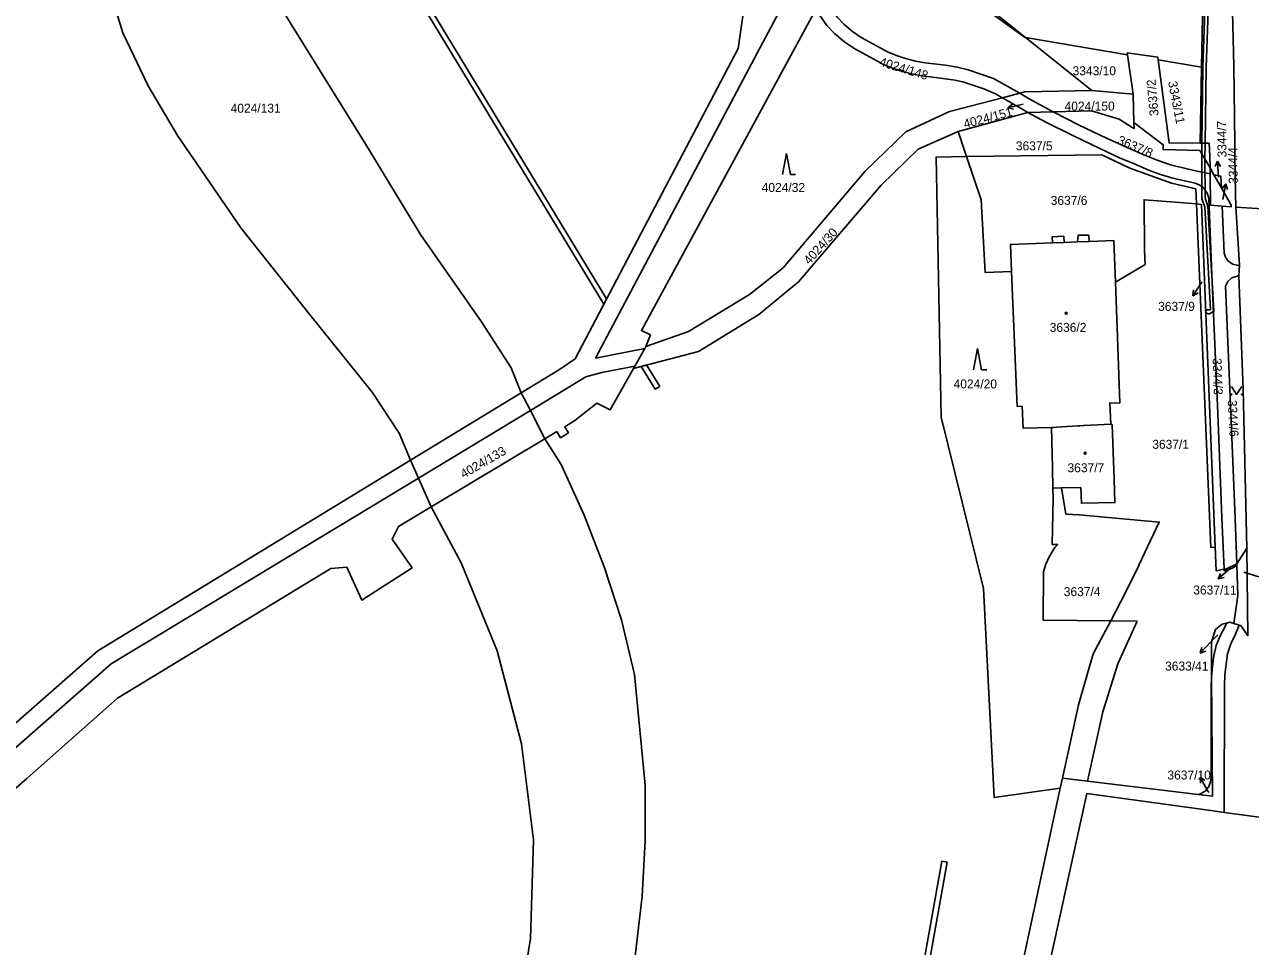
# Model space of a CAD drawing. Extents: x -869103 to -863415, y -1015889 to -1012477.
# Drawn here: x -867575.7 to -867343.5, y -1014372.7 to -1014198.2 of the extents above; entities that cross this region are included whole.
import ezdxf

# ---------------------------------------------------------------- set-up
doc = ezdxf.new("R2010")
doc.units = 0
for name, color, linetype in [('Hranice parcel', 7, 'Continuous'), ('Parcelní čísla', 7, 'Continuous'), ('Pop  PČ popisy', 7, 'Continuous'), ('Vnitřní kresba', 7, 'Continuous'), ('Věcná břemena k části', 7, 'Continuous'), ('Značky budov', 7, 'Continuous'), ('Značky kultur', 7, 'Continuous')]:
    doc.layers.add(name, color=color, linetype=linetype)

msp = doc.modelspace()

# ---------------------------------------------------------------- linework, layer by layer
at = {"layer": 'Hranice parcel'}
for p, q in [((-867386.08, -1014200.63), (-867478.76, -1014126.47)), ((-867386.08, -1014200.63), (-867373.51, -1014210.69)), ((-867386.08, -1014200.63), (-867366.76, -1014203.91)), ((-867366.81, -1014203.54), (-867366.76, -1014203.91)), ((-867366.76, -1014203.91), (-867365.7, -1014211.36)), ((-867360.98, -1014204.89), (-867352.76, -1014206.28)), ((-867353.02, -1014220.62), (-867352.76, -1014206.28)), ((-867387.19, -1014211.2), (-867390.45, -1014212.05)), ((-867373.51, -1014210.69), (-867365.7, -1014211.36)), ((-867365.7, -1014211.36), (-867365.56, -1014216.74)), ((-867385.64, -1014214.86), (-867398.84, -1014218.41)), ((-867380.85, -1014214.72), (-867385.64, -1014214.86)), ((-867397.24, -1014223.15), (-867398.84, -1014218.41)), ((-867351.14, -1014225.33), (-867353.05, -1014222)), ((-867351.14, -1014225.33), (-867351.18, -1014223.11)), ((-867351.14, -1014225.33), (-867350.4, -1014226.62)), ((-867351.14, -1014225.33), (-867351.12, -1014226.46)), ((-867348.99, -1014229.1), (-867350.4, -1014226.62)), ((-867353.84, -1014229.31), (-867353.72, -1014232.15)), ((-867348.99, -1014229.1), (-867347.13, -1014232.35)), ((-867346.35, -1014230.23), (-867346.25, -1014232.75)), ((-867345.58, -1014243.77), (-867346.25, -1014232.75)), ((-867346.25, -1014232.75), (-867335.51, -1014233.4)), ((-867369.04, -1014246.95), (-867369.34, -1014239.05)), ((-867345.72, -1014245.78), (-867345.58, -1014243.77)), ((-867369.04, -1014246.95), (-867368.64, -1014257.38)), ((-867502.56, -1014280.67), (-867481.6, -1014267.89)), ((-867474.83, -1014275.23), (-867477.13, -1014276.61)), ((-867498.66, -1014289.5), (-867477.13, -1014276.61)), ((-867379.26, -1014285.91), (-867380.91, -1014285.95)), ((-867375.63, -1014285.82), (-867379.26, -1014285.91)), ((-867344.16, -1014297.34), (-867346.05, -1014300.28)), ((-867346.05, -1014300.28), (-867346.04, -1014300.55)), ((-867368.08, -1014307.54), (-867369.96, -1014311.08)), ((-867382.78, -1014310.93), (-867369.96, -1014311.08)), ((-867345.63, -1014311.89), (-867346.64, -1014311.57)), ((-867376.07, -1014326.97), (-867379.08, -1014340.88)), ((-867379.5, -1014342.8), (-867379.08, -1014340.88)), ((-867424.05, -1014548.57), (-867379.5, -1014342.8)), ((-867348.47, -1014347.35), (-867340.41, -1014348.45))]:
    msp.add_line(p, q, dxfattribs=at)
for points in [[(-867404.89, -1014051.86), (-867402.36, -1014053.44), (-867399.28, -1014056.41), (-867372.84, -1014085), (-867354.01, -1014105.52), (-867350.75, -1014110.43), (-867348.88, -1014115.78), (-867346.67, -1014206.09), (-867346.48, -1014220.64), (-867346.45, -1014223), (-867346.35, -1014230.23)], [(-867352.76, -1014206.28), (-867352.37, -1014187.12), (-867351.7, -1014113.57)], [(-867537.08, -1014122.55), (-867526.93, -1014129.13), (-867524.63, -1014127.68), (-867442.73, -1014183.11), (-867440.53, -1014188.89), (-867439.16, -1014193.45), (-867440.52, -1014202.71), (-867471.4, -1014261.46), (-867474.34, -1014263.47), (-867481.6, -1014267.89)], [(-867386.08, -1014200.63), (-867386.28, -1014200.6), (-867482.2, -1014131.44)], [(-867502.56, -1014280.67), (-867504.7, -1014275.53), (-867509.85, -1014267.78), (-867522.04, -1014252.61), (-867534.73, -1014236.65), (-867546.69, -1014219.21), (-867552.23, -1014209.78), (-867557.06, -1014199.75), (-867560.36, -1014189.03), (-867562.1, -1014178.07), (-867565.66, -1014167.97), (-867569.88, -1014157.98), (-867571.16, -1014146.76), (-867568.52, -1014141.55), (-867564.77, -1014137.89), (-867561.23, -1014136.21), (-867561.09, -1014136.19)], [(-867531.69, -1014149.02), (-867530.66, -1014167.35), (-867530.58, -1014177.34), (-867529.41, -1014187.05), (-867526.41, -1014196.08), (-867511.03, -1014220.87), (-867500.69, -1014237.91), (-867489.12, -1014254.46), (-867483.53, -1014263.16), (-867481.6, -1014267.89)], [(-867423.14, -1014186.86), (-867421.08, -1014188.04), (-867423.73, -1014192.28), (-867423.75, -1014193.09), (-867423.57, -1014194), (-867422.99, -1014195.16), (-867421.78, -1014196.78), (-867420.41, -1014198.2), (-867418.83, -1014199.49), (-867417.19, -1014200.61), (-867417.07, -1014200.7), (-867412.24, -1014203.37), (-867410.53, -1014204.05), (-867408.83, -1014204.62), (-867406.95, -1014205.13), (-867405.09, -1014205.45), (-867401.27, -1014205.89), (-867399.03, -1014206.24), (-867396.98, -1014206.73), (-867392.17, -1014208.37), (-867387.19, -1014211.2)], [(-867457.97, -1014259.12), (-867457.14, -1014256.96), (-867458.82, -1014256.14), (-867425.77, -1014195.2)], [(-867390.45, -1014212.05), (-867390.81, -1014211.85), (-867391.67, -1014211.39), (-867393.98, -1014210.37), (-867397.78, -1014209.1), (-867399.44, -1014208.7), (-867401.72, -1014208.37), (-867405.65, -1014207.87), (-867407.64, -1014207.52), (-867409.56, -1014207), (-867411.45, -1014206.36), (-867413.32, -1014205.62), (-867413.42, -1014205.5), (-867418.26, -1014202.82), (-867418.39, -1014202.8), (-867420.29, -1014201.51), (-867422.26, -1014199.89), (-867423.71, -1014198.36), (-867425.2, -1014196.3), (-867425.77, -1014195.2)], [(-867360.98, -1014204.89), (-867361.05, -1014204.35), (-867366.81, -1014203.54)], [(-867353.02, -1014220.62), (-867358.9, -1014220.6), (-867360.98, -1014204.89)], [(-867387.19, -1014211.2), (-867386.2, -1014210.94), (-867373.51, -1014210.69)], [(-867387.19, -1014211.2), (-867385.5, -1014212.16), (-867381.12, -1014214.58), (-867380.85, -1014214.72)], [(-867390.45, -1014212.05), (-867400.46, -1014214.67), (-867408.74, -1014218.52), (-867416.47, -1014225.96), (-867432.02, -1014244.22), (-867438.36, -1014249.29), (-867449.89, -1014256.31), (-867457.97, -1014259.12)], [(-867385.64, -1014214.86), (-867386.47, -1014214.31), (-867390.45, -1014212.05)], [(-867385.64, -1014214.86), (-867382.13, -1014216.71), (-867377.16, -1014219.2), (-867372.01, -1014221.66), (-867368.17, -1014223.45), (-867366.09, -1014224.33), (-867362.64, -1014225.79), (-867360.51, -1014226.58), (-867358.2, -1014227.27), (-867353.98, -1014228.22), (-867353.05, -1014228.58), (-867352.25, -1014229.23), (-867351.69, -1014230.09), (-867351.39, -1014231.06), (-867350.8, -1014245.55), (-867349.7, -1014271.84), (-867348.9, -1014291.5), (-867348.5, -1014301.31)], [(-867365.56, -1014216.74), (-867365.53, -1014217.89), (-867365.87, -1014217.69), (-867368.38, -1014216.1), (-867373.6, -1014214.5), (-867380.85, -1014214.72)], [(-867351.12, -1014226.46), (-867353.6, -1014225.92), (-867357.65, -1014224.99), (-867358.62, -1014224.72), (-867361.18, -1014223.86), (-867363.66, -1014222.85), (-867366.81, -1014221.44), (-867370.77, -1014219.68), (-867375.92, -1014217.2), (-867380.85, -1014214.72)], [(-867353.05, -1014222), (-867360.04, -1014221.86), (-867360.02, -1014220.95), (-867365.56, -1014216.74)], [(-867398.84, -1014218.41), (-867406.45, -1014221.78), (-867413.43, -1014228.62), (-867429.06, -1014246.92), (-867436.57, -1014253.08), (-867448.04, -1014260.06), (-867460.33, -1014263.29)], [(-867351.18, -1014223.11), (-867351.33, -1014220.62), (-867353.02, -1014220.62)], [(-867397.24, -1014223.15), (-867371.62, -1014222.88), (-867366.31, -1014225.37), (-867358.44, -1014228.21), (-867353.84, -1014229.31)], [(-867397.24, -1014223.15), (-867403.02, -1014223.26), (-867402.08, -1014272.53), (-867394.07, -1014304.98), (-867392.03, -1014344.54), (-867379.5, -1014342.8)], [(-867388.73, -1014244.95), (-867393.72, -1014245.13), (-867394.46, -1014231.38), (-867397.24, -1014223.15)], [(-867348.84, -1014232.54), (-867351.03, -1014232.37), (-867351.12, -1014226.46)], [(-867350.4, -1014226.62), (-867349.08, -1014226.91), (-867348.99, -1014229.1)], [(-867353.72, -1014232.15), (-867357.72, -1014231.83), (-867363.65, -1014231.35), (-867363.54, -1014240.89), (-867363.43, -1014243.6), (-867369.04, -1014246.95)], [(-867350.17, -1014297.15), (-867351.02, -1014297.18), (-867353.72, -1014232.15)], [(-867353.72, -1014232.15), (-867352.79, -1014232.23), (-867350.17, -1014297.15)], [(-867347.13, -1014232.35), (-867347.13, -1014232.68), (-867348.84, -1014232.54)], [(-867348.84, -1014232.54), (-867348.47, -1014241.48), (-867348.22, -1014242.24), (-867347.7, -1014242.99), (-867346.86, -1014243.54), (-867345.73, -1014243.79), (-867345.58, -1014243.77)], [(-867369.34, -1014239.05), (-867374.06, -1014239.23), (-867374.11, -1014238.07), (-867376.1, -1014238.05), (-867376.23, -1014239.32), (-867378.8, -1014239.42), (-867378.85, -1014238.27), (-867381.02, -1014238.36), (-867380.98, -1014239.5), (-867388.94, -1014239.81), (-867388.73, -1014244.95)], [(-867381.18, -1014274.47), (-867386.53, -1014274.61), (-867386.75, -1014270.45), (-867387.7, -1014270.49), (-867388.73, -1014244.95)], [(-867346.05, -1014300.28), (-867346.39, -1014291.66), (-867347.23, -1014271.7), (-867348.21, -1014247.73), (-867347.78, -1014246.84), (-867347.03, -1014246.14), (-867345.85, -1014245.75), (-867345.72, -1014245.78)], [(-867345.72, -1014245.78), (-867344.85, -1014267.31), (-867344.16, -1014297.34)], [(-867368.64, -1014257.38), (-867368.26, -1014269.84), (-867370.13, -1014269.81), (-867369.95, -1014273.82)], [(-867460.33, -1014263.29), (-867460.08, -1014262.85), (-867458.21, -1014259.54), (-867457.97, -1014259.12)], [(-867460.33, -1014263.29), (-867464.77, -1014271.15), (-867467.26, -1014269.89), (-867471.46, -1014273.16), (-867473.37, -1014274.36), (-867472.66, -1014275.48)], [(-867481.6, -1014267.89), (-867479.87, -1014271.27), (-867477.13, -1014276.61)], [(-867381.18, -1014274.47), (-867380.87, -1014274.45), (-867380.2, -1014274.41), (-867376.17, -1014274.17), (-867375.82, -1014274.15), (-867375.17, -1014274.11), (-867374.97, -1014274.1), (-867369.95, -1014273.82)], [(-867369.95, -1014273.82), (-867369.69, -1014273.96), (-867369.31, -1014284.28), (-867369.15, -1014288.68), (-867375.5, -1014288.82), (-867375.63, -1014285.82)], [(-867472.66, -1014275.48), (-867474.15, -1014276.43), (-867474.83, -1014275.23)], [(-867380.91, -1014285.95), (-867380.98, -1014282.05), (-867381.18, -1014274.47)], [(-867477.13, -1014276.61), (-867474.01, -1014281.5), (-867469.67, -1014291.07), (-867465.89, -1014300.89), (-867462.59, -1014310.9), (-867460.16, -1014321.22), (-867458.12, -1014342.22), (-867458.12, -1014352.76), (-867458.7, -1014363.23), (-867461.07, -1014383.75), (-867465.79, -1014401.8), (-867462.73, -1014402.34), (-867463.84, -1014413.82), (-867467.35, -1014442.89), (-867468.37, -1014461.79), (-867468.03, -1014471.26), (-867467.94, -1014490.29), (-867464.1, -1014508.83), (-867458.45, -1014526.94), (-867450.74, -1014544.23), (-867445.86, -1014552.3), (-867435.47, -1014566.74), (-867429.54, -1014572.58)], [(-867819.68, -1014475.16), (-867775.62, -1014471.67), (-867692.73, -1014429.17), (-867684.61, -1014424.24), (-867607.83, -1014357.14), (-867561.81, -1014316.77), (-867502.56, -1014280.67)], [(-867498.66, -1014289.5), (-867501.06, -1014284.07), (-867502.56, -1014280.67)], [(-867380.91, -1014285.95), (-867380.87, -1014287.84), (-867381.02, -1014296.6), (-867379.99, -1014296.65), (-867380.54, -1014297.23), (-867381.6, -1014298.98), (-867382.25, -1014300.34), (-867382.69, -1014301.83), (-867382.78, -1014310.93)], [(-867379.26, -1014285.91), (-867378.43, -1014290.86), (-867375.95, -1014291.02), (-867360.75, -1014292.4), (-867364.64, -1014300.54)], [(-867498.66, -1014289.5), (-867504.85, -1014293.21), (-867506.04, -1014295.61), (-867502.27, -1014301.05), (-867511.8, -1014307.16), (-867514.61, -1014300.93), (-867517.67, -1014301.19), (-867558.08, -1014325.72), (-867560.36, -1014327.73), (-867575.22, -1014340.93), (-867609.38, -1014370.72)], [(-867436.16, -1014601.6), (-867437.43, -1014599.99), (-867444.4, -1014598.13), (-867454.48, -1014580.76), (-867464.27, -1014562.25), (-867473.37, -1014543.45), (-867477.2, -1014533.65), (-867483.74, -1014513.77), (-867489.46, -1014493.4), (-867490.85, -1014482.82), (-867492.19, -1014461.66), (-867491.88, -1014451.02), (-867489.91, -1014430.14), (-867487.07, -1014409.84), (-867482.91, -1014390.3), (-867479.84, -1014371.23), (-867479.27, -1014352.57), (-867481.57, -1014334.37), (-867486.13, -1014316.76), (-867492.99, -1014300.12), (-867498.66, -1014289.5)], [(-867348.5, -1014301.31), (-867349.99, -1014301.6), (-867350.17, -1014297.15)], [(-867344.16, -1014297.34), (-867343.98, -1014313.9), (-867345.33, -1014311.98), (-867345.63, -1014311.89)], [(-867364.64, -1014300.54), (-867364.75, -1014300.92), (-867368.08, -1014307.54)], [(-867348.5, -1014301.31), (-867348.01, -1014301.22), (-867346.05, -1014300.28)], [(-867346.04, -1014300.55), (-867346.6, -1014300.91), (-867347.54, -1014301.34), (-867348.48, -1014301.59), (-867348.5, -1014301.31)], [(-867346.64, -1014311.57), (-867345.9, -1014306.29), (-867346.04, -1014300.55)], [(-867369.96, -1014311.08), (-867373.28, -1014317.36), (-867376.07, -1014326.97)], [(-867350.84, -1014321.67), (-867350.89, -1014315.05), (-867350.13, -1014312.74), (-867348.86, -1014311.73), (-867348.02, -1014311.52)], [(-867348.02, -1014311.52), (-867348.28, -1014312.16), (-867349.21, -1014313.91), (-867350, -1014315.74), (-867350.44, -1014317.69), (-867350.67, -1014319.66), (-867350.84, -1014321.67)], [(-867345.63, -1014311.89), (-867346.3, -1014313.63), (-867347.2, -1014315.43), (-867347.82, -1014317.34), (-867348.12, -1014319.32), (-867348.32, -1014321.32), (-867348.41, -1014323.32), (-867348.47, -1014347.35)], [(-867348.02, -1014311.52), (-867347.37, -1014311.35), (-867346.64, -1014311.57)], [(-867350.84, -1014321.67), (-867350.66, -1014344.26), (-867353.37, -1014343.94)], [(-867353.37, -1014343.94), (-867352.93, -1014343.83), (-867352.07, -1014343.34), (-867351.45, -1014342.57), (-867351.05, -1014341.65), (-867350.96, -1014340.66), (-867350.94, -1014323.65), (-867350.84, -1014321.67)], [(-867379.08, -1014340.88), (-867374.33, -1014341.45), (-867353.37, -1014343.94)], [(-867424.72, -1014575.72), (-867425.36, -1014575.55), (-867400.16, -1014460.96), (-867374.48, -1014343.8), (-867351, -1014347), (-867348.47, -1014347.35)]]:
    msp.add_lwpolyline(points, dxfattribs=at)
at = {"layer": 'Pop  PČ popisy'}
for p, q in [((-867386.52, -1014213.25), (-867389.43, -1014213.98)), ((-867389.43, -1014213.98), (-867388.58, -1014213.25)), ((-867389.43, -1014213.98), (-867388.34, -1014214.22)), ((-867349.73, -1014224.05), (-867350.18, -1014225.08)), ((-867349.57, -1014227.05), (-867349.73, -1014224.05)), ((-867349.73, -1014224.05), (-867349.18, -1014225.03)), ((-867348.17, -1014228.34), (-867348.85, -1014229.23)), ((-867348.74, -1014231.29), (-867348.17, -1014228.34)), ((-867348.17, -1014228.34), (-867347.87, -1014229.42)), ((-867352.75, -1014247.04), (-867354.38, -1014249.56)), ((-867354.38, -1014249.56), (-867354.26, -1014248.44)), ((-867352.65, -1014246.89), (-867352.75, -1014247.04)), ((-867354.38, -1014249.56), (-867353.42, -1014248.99)), ((-867347.31, -1014301.17), (-867349.58, -1014303.14)), ((-867347.15, -1014301.03), (-867347.31, -1014301.17)), ((-867344.74, -1014301.84), (-867341.89, -1014302.77)), ((-867349.58, -1014303.14), (-867349.15, -1014302.1)), ((-867349.58, -1014303.14), (-867348.49, -1014302.86)), ((-867350.94, -1014315.02), (-867353.03, -1014317.18)), ((-867349.7, -1014313.75), (-867350.94, -1014315.02)), ((-867353.03, -1014317.18), (-867352.69, -1014316.11)), ((-867353.03, -1014317.18), (-867351.97, -1014316.81)), ((-867351.54, -1014343.31), (-867353.04, -1014340.71)), ((-867353.04, -1014340.71), (-867352.11, -1014341.33)), ((-867353.04, -1014340.71), (-867352.97, -1014341.83)), ((-867351.36, -1014343.61), (-867351.54, -1014343.31))]:
    msp.add_line(p, q, dxfattribs=at)
at = {"layer": 'Vnitřní kresba'}
for p, q in [((-867436.84, -1014203.45), (-867428.65, -1014188.12)), ((-867467.53, -1014261.38), (-867436.84, -1014203.45)), ((-867380.98, -1014239.5), (-867378.8, -1014239.42)), ((-867376.23, -1014239.32), (-867374.06, -1014239.23)), ((-867467.53, -1014261.38), (-867458.21, -1014259.54)), ((-867469.34, -1014264.91), (-867466.36, -1014264.08)), ((-867466.36, -1014264.08), (-867460.08, -1014262.85)), ((-867469.34, -1014264.91), (-867479.87, -1014271.27)), ((-867479.87, -1014271.27), (-867501.06, -1014284.07)), ((-867501.06, -1014284.07), (-867559.28, -1014319.23)), ((-867364.93, -1014311.14), (-867369.96, -1014311.08)), ((-867368.62, -1014319.2), (-867364.93, -1014311.14)), ((-867605.54, -1014359.79), (-867559.28, -1014319.23)), ((-867371.43, -1014328.31), (-867368.62, -1014319.2)), ((-867374.33, -1014341.45), (-867371.43, -1014328.31))]:
    msp.add_line(p, q, dxfattribs=at)
at = {"layer": 'Věcná břemena k části'}
for points in [[(-867504.84, -1014187.01), (-867465.98, -1014251.15), (-867465.44, -1014250.12), (-867503.94, -1014186.56), (-867526.79, -1014129.04), (-867526.93, -1014129.13), (-867528.12, -1014128.36)], [(-867352.32, -1014181.95), (-867352.33, -1014182.55), (-867352.03, -1014182.56), (-867352.05, -1014193.82), (-867352.5, -1014206.3), (-867352.69, -1014220.62), (-867352.72, -1014222.58), (-867352.68, -1014231.15), (-867352.16, -1014232.72), (-867351.03, -1014252.17), (-867351.98, -1014252.17), (-867351.96, -1014252.79), (-867351.47, -1014252.97), (-867351.22, -1014252.97), (-867350.41, -1014252.48), (-867351.56, -1014232.58), (-867352.08, -1014231.06), (-867352.13, -1014223.6), (-867352.09, -1014220.62), (-867351.9, -1014206.32), (-867351.45, -1014193.83), (-867351.43, -1014181.98)], [(-867455.37, -1014266.73), (-867457.85, -1014262.64), (-867458.86, -1014262.9), (-867456.22, -1014267.25)], [(-867401.93, -1014356.62), (-867417.53, -1014443.94), (-867433.24, -1014530.62), (-867439.6, -1014561), (-867438.81, -1014562.1), (-867432.26, -1014530.81), (-867416.55, -1014444.12), (-867400.95, -1014356.8)]]:
    msp.add_lwpolyline(points, close=True, dxfattribs=at)
at = {"layer": 'Značky budov'}
for centre in [(-867378.38, -1014252.85), (-867374.81, -1014279.35)]:
    msp.add_circle(centre, 0.175, dxfattribs=at)
at = {"layer": 'Značky kultur'}
for p, q in [((-867431.38, -1014222.6), (-867432.13, -1014226.6)), ((-867430.63, -1014226.6), (-867431.38, -1014222.6)), ((-867430.63, -1014226.6), (-867429.63, -1014226.6)), ((-867395.19, -1014259.53), (-867395.94, -1014263.53)), ((-867394.44, -1014263.53), (-867395.19, -1014259.53)), ((-867394.44, -1014263.53), (-867393.44, -1014263.53))]:
    msp.add_line(p, q, dxfattribs=at)
msp.add_lwpolyline([(-867347.11, -1014266.71), (-867346.11, -1014268.21), (-867345.11, -1014266.71)], dxfattribs=at)
for centre in [(-867347.11, -1014268.21), (-867345.11, -1014268.21)]:
    msp.add_circle(centre, 0.1, dxfattribs=at)

# ---------------------------------------------------------------- texts
at = {"layer": 'Parcelní čísla'}
for s, rotation, p in [('4024/148', 343, (-867413.92, -1014205.93)), ('3637/2', 95, (-867360.87, -1014215.42)), ('3343/11', 281, (-867359.1, -1014209.05)), ('4024/151', 15, (-867397.57, -1014217.87)), ('3344/7', 91, (-867348.01, -1014223.33)), ('3637/8', 337, (-867368.82, -1014220.69)), ('3344/4', 91, (-867345.89, -1014228.32)), ('4024/30', 48, (-867427.03, -1014243.75)), ('3344/3', 272, (-867350.67, -1014261.38)), ('3344/6', 273, (-867347.79, -1014269.32)), ('4024/133', 30, (-867492.5, -1014284.16))]:
    msp.add_text(s, height=1.7, rotation=rotation, dxfattribs=at).set_placement(p)
for s, p in [('3343/10', (-867377.17, -1014207.78)), ('4024/131', (-867536.63, -1014214.87)), ('4024/150', (-867378.69, -1014214.47)), ('3637/5', (-867387.92, -1014222)), ('4024/32', (-867436.06, -1014229.88)), ('3637/6', (-867381.32, -1014232.33)), ('3637/9', (-867360.98, -1014252.39)), ('3636/2', (-867381.51, -1014256.37)), ('4024/20', (-867399.71, -1014267.08)), ('3637/1', (-867362.09, -1014278.51)), ('3637/7', (-867378.14, -1014282.95)), ('3637/4', (-867378.85, -1014306.41)), ('3637/11', (-867354.32, -1014306.1)), ('3633/41', (-867359.66, -1014320.5)), ('3637/10', (-867359.22, -1014341.13))]:
    msp.add_text(s, height=1.7, dxfattribs=at).set_placement(p)

doc.saveas('drawing.dxf')
